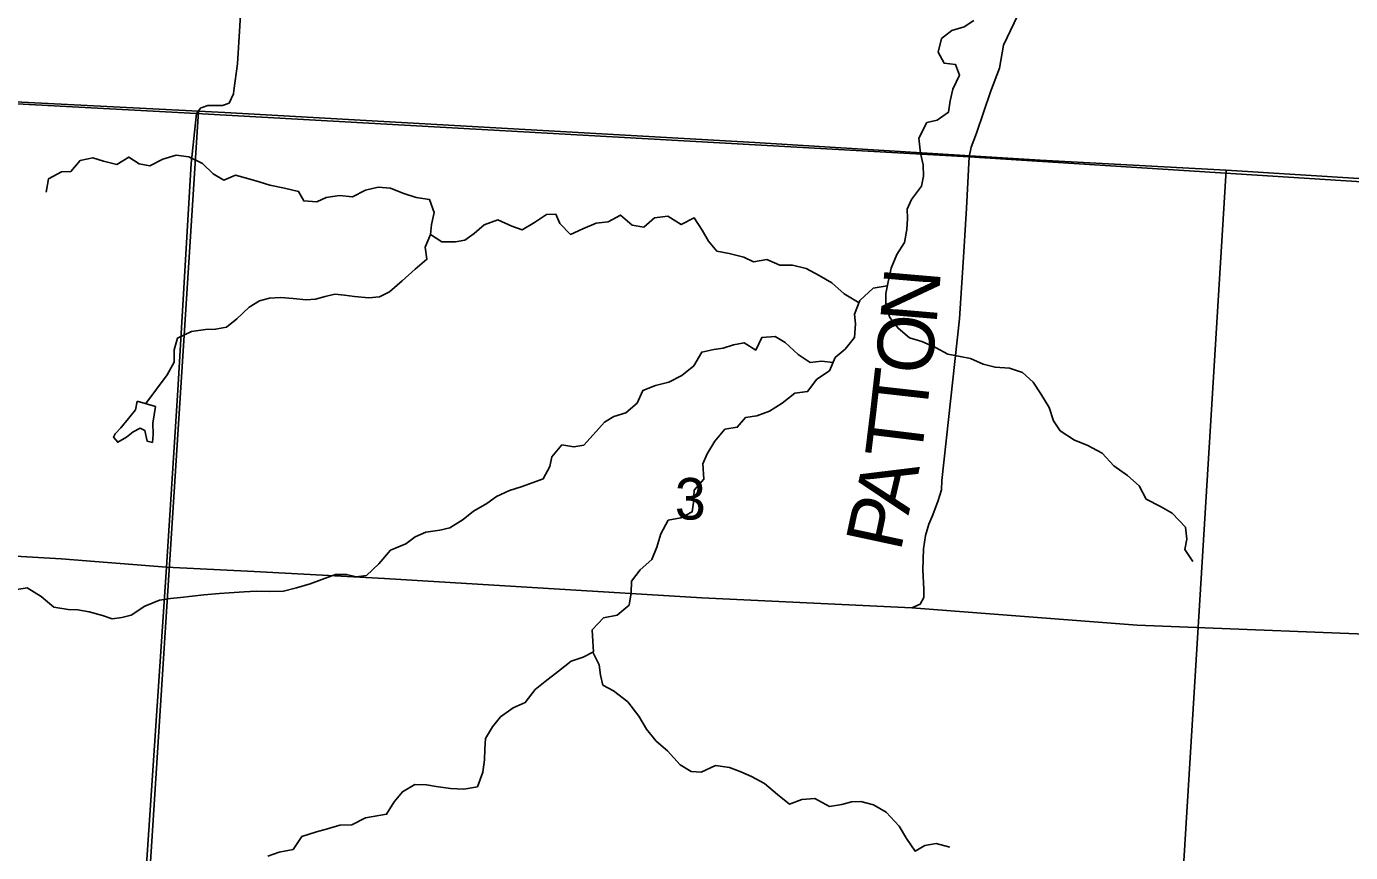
# Model space of a CAD drawing. Extents: x 1759416 to 2214760, y 252598 to 1116833.
# Drawn here: x 1937388 to 1944422, y 849628 to 854018 of the extents above; entities that cross this region are included whole.
import ezdxf

# ---------------------------------------------------------------- set-up
doc = ezdxf.new("R2010")
doc.units = 0
for name, color, linetype in [('GM_X_Minor_Lake', 7, 'Continuous'), ('GM_X_Minor_River', 7, 'Continuous'), ('GM_X_Section', 7, 'Continuous'), ('GM_X_Section_Text', 7, 'Continuous'), ('GM_X_Township', 7, 'Continuous'), ('GM_X_Township_Road', 7, 'Continuous'), ('GM_X_Township_Road_Text', 7, 'Continuous')]:
    doc.layers.add(name, color=color, linetype=linetype)

msp = doc.modelspace()

# ---------------------------------------------------------------- linework, layer by layer
at = {"layer": 'GM_X_Minor_Lake'}
for points in [[(1937975.2, 852027.3), (1937966.5, 851981.3), (1937929.9, 851933.7), (1937889.2, 851884.1), (1937858.7, 851852.4), (1937850.5, 851834.5), (1937872.1, 851808.1), (1937918.5, 851835.6), (1937954.9, 851863.2), (1937991.2, 851882.7), (1938017.1, 851870.3), (1938028.3, 851814), (1938056.3, 851807.6), (1938060.8, 851849.7), (1938059.6, 851909.9), (1938072.8, 851997.9)], [(1938072.8, 851997.9), (1937975.2, 852027.3)]]:
    msp.add_lwpolyline(points, dxfattribs=at)
at = {"layer": 'GM_X_Minor_River'}
for points in [[(1942420, 854049.2), (1942369.6, 854015.8), (1942303.2, 853996.6), (1942248.6, 853953.2), (1942231.6, 853881.3), (1942262.9, 853822.7), (1942322.8, 853815.8), (1942344.1, 853759.4), (1942309, 853683.7), (1942294.2, 853621.7), (1942285.4, 853561.7), (1942224.8, 853520.4), (1942170.5, 853507.1), (1942127.4, 853423.4), (1942136.3, 853345.1), (1942151.5, 853282.7), (1942152.7, 853222.5), (1942141.9, 853168.5), (1942089, 853099), (1942066.3, 853047.2), (1942067.6, 852997.1), (1942064.8, 852938.9), (1942051.8, 852868.9), (1942010.9, 852805.3), (1941982, 852733.5), (1941965, 852661.5), (1941952.1, 852599.5), (1941953.2, 852531.3), (1941974.4, 852470.9), (1942017.7, 852414.1), (1942079, 852363.2), (1942144.8, 852344.2), (1942216.5, 852311.2), (1942282, 852276.2), (1942347.9, 852263.3), (1942401.8, 852252.5), (1942469.5, 852223.6), (1942533.3, 852206.7), (1942609.3, 852201.6), (1942679, 852178.6), (1942736.4, 852127.7), (1942775.6, 852065), (1942820.6, 851992.2), (1942843.7, 851921.7), (1942879, 851869.1), (1942954.4, 851819.9), (1943022.1, 851793), (1943101.6, 851749.8), (1943164.7, 851682.8), (1943236.1, 851631.7), (1943299.4, 851576.7), (1943336.5, 851506), (1943412, 851466.8), (1943473.6, 851431.9), (1943544.7, 851356.8), (1943551.8, 851292.5), (1943541.1, 851238.5), (1943584.2, 851173.7)], [(1941810.9, 852549.8), (1941731.9, 852596.5), (1941666.6, 852655.5), (1941599.1, 852694.5), (1941529.6, 852731.5), (1941457.7, 852748.6), (1941389.7, 852749.5), (1941320, 852778.5), (1941249.8, 852767.4), (1941198.1, 852792.2), (1941120.3, 852811.3), (1941054.4, 852824.2), (1941011.1, 852876.9), (1940977.9, 852935.5), (1940934.7, 853000.3), (1940866.2, 852965.1), (1940794.7, 853010.2), (1940724.5, 853001.1), (1940667.8, 852951.7), (1940605.9, 852962.6), (1940542.6, 853015.6), (1940478, 852980.3), (1940413.9, 852973.2), (1940343.4, 852942), (1940277, 852912.8), (1940221.7, 852969.8), (1940200.4, 853020.2), (1940150.3, 853018.8), (1940085.7, 852975.6), (1940021.1, 852936.3), (1939965.3, 852957.2), (1939891.7, 852990.2), (1939819.3, 852963.1), (1939766.6, 852917.7), (1939716.1, 852882.3), (1939665.9, 852872.9), (1939593.9, 852873.9), (1939534.4, 852912.8), (1939539.1, 852964.9), (1939554, 853028.9), (1939528.8, 853097.4), (1939456.9, 853108.4), (1939387.2, 853131.4), (1939321.5, 853158.3), (1939255.5, 853163.2), (1939189.3, 853148.1), (1939118.7, 853112.9), (1939050.8, 853119.9), (1938980.5, 853108.8), (1938930.2, 853085.4), (1938860.2, 853090.3), (1938832.9, 853140.8), (1938759, 853157.9), (1938681.2, 853175), (1938623.4, 853191.8), (1938569.6, 853208.6), (1938497.8, 853227.6), (1938435.3, 853200.3), (1938379.8, 853235.2), (1938322.5, 853290.1), (1938250.9, 853325.2), (1938182.9, 853334.1), (1938112.6, 853313), (1938042.1, 853277.8), (1937986.2, 853288.6), (1937930.6, 853323.4), (1937868, 853284.2), (1937796.2, 853301.2), (1937740.4, 853320), (1937672.1, 853304.9), (1937623.3, 853247.4), (1937573.2, 853246), (1937504.7, 853208.8), (1937491.7, 853136.8)], [(1939534.4, 852912.8), (1939505.4, 852845), (1939514.6, 852780.7), (1939451.8, 852727.4), (1939382.9, 852666.2), (1939316.1, 852606.9), (1939263.7, 852581.5), (1939205.6, 852576.3), (1939129.6, 852583.4), (1939077.6, 852590.1), (1939025.7, 852594.8), (1938973.5, 852583.4), (1938923.2, 852568.1), (1938873.1, 852564.7), (1938805.2, 852571.7), (1938737.2, 852576.6), (1938679.1, 852573.4), (1938624.9, 852560), (1938570.4, 852526.7), (1938505.5, 852463.4), (1938450.8, 852420), (1938392.6, 852408.8), (1938338.6, 852407.5), (1938264.4, 852396.4), (1938189.8, 852361.3), (1938173, 852299.4), (1938172.1, 852233.2), (1938135.2, 852165.6), (1938021.8, 852013.3)], [(1941960.2, 852638.7), (1941886.4, 852626.5), (1941815.5, 852561.2), (1941786.5, 852489.4), (1941791.8, 852437.2), (1941786.8, 852365.1), (1941736, 852303.6), (1941683.3, 852258.2), (1941654.3, 852188.4), (1941585.7, 852143.2), (1941536.8, 852077.7), (1941468.6, 852068.6), (1941401.8, 852015.3), (1941335.2, 851974.1), (1941266.8, 851948.9), (1941206.6, 851939.7), (1941163.9, 851888.2), (1941097.7, 851877), (1941044.8, 851813.6), (1941003.8, 851745.9), (1940981.1, 851694.1), (1940986, 851611.8), (1940935.2, 851554.3), (1940930.3, 851488.2), (1940923.6, 851438.2), (1940863.2, 851406.9), (1940796.9, 851393.7), (1940757.9, 851322.1), (1940737, 851250.2), (1940710, 851184.3), (1940647.3, 851131), (1940602.4, 851069.5), (1940599.6, 851007.3), (1940588.7, 850943.3), (1940525.9, 850890), (1940453.7, 850874.9), (1940392.8, 850811.6), (1940395.9, 850751.4), (1940399.2, 850695.2), (1940344.8, 850665.8), (1940280.4, 850644.6), (1940213.6, 850591.4), (1940142.9, 850536.2), (1940090.3, 850494.8), (1940037.3, 850425.3), (1939972.8, 850396.1), (1939906.1, 850348.8), (1939863.4, 850295.3), (1939826.5, 850233.6), (1939821.8, 850177.5), (1939821, 850121.4), (1939812.1, 850055.3), (1939783, 849977.5), (1939710.8, 849964.4), (1939640.8, 849967.4), (1939564.9, 849978.4), (1939512.9, 849987.1), (1939450.9, 849990), (1939384.3, 849950.8), (1939341.6, 849897.2), (1939300.7, 849831.5), (1939188.3, 849813), (1939115.8, 849775.9), (1939051.7, 849772.7), (1938987.4, 849753.5), (1938929.1, 849738.3), (1938850.7, 849713.3), (1938803.7, 849643.7), (1938729.5, 849630.7), (1938669.2, 849609.4)], [(1941672.3, 852231.8), (1941611, 852239.1), (1941550.8, 852231.9), (1941487.4, 852274.9), (1941418.2, 852338), (1941364.6, 852370.8), (1941294.4, 852365.7), (1941261.5, 852298), (1941200, 852336.9), (1941143.8, 852325.6), (1941089.5, 852308.3), (1941039.4, 852301), (1940975.1, 852287.8), (1940932.1, 852214.2), (1940869.4, 852162.9), (1940800.8, 852127.7), (1940728.5, 852110.6), (1940662.1, 852083.4), (1940631.2, 852015.7), (1940572.4, 851964.3), (1940508.1, 851945.1), (1940457.7, 851915.7), (1940398.7, 851848.3), (1940347.9, 851792.9), (1940295.8, 851783.5), (1940231.9, 851794.4), (1940179, 851730.9), (1940168.3, 851679), (1940133.3, 851613.2), (1940079, 851593.9), (1940014.7, 851570.7), (1939954.4, 851551.5), (1939883.9, 851520.3), (1939833.3, 851482.9), (1939762.7, 851441.8), (1939708.1, 851398.4), (1939637.4, 851353.2), (1939583.2, 851341.9), (1939509, 851330.8), (1939452.7, 851305.5), (1939402.1, 851268.1), (1939321.6, 851235.1), (1939258.6, 851161.8), (1939193.7, 851100.5), (1939139.5, 851093.2), (1939087.7, 851105.9), (1939029.6, 851104.7), (1938957.2, 851079.6), (1938894.8, 851056.3), (1938822.5, 851035.3), (1938752.2, 851016.1), (1938680.1, 851015.1), (1938608.1, 851016.1), (1938544, 851012.9), (1938463.8, 851008), (1938413.7, 851004.7), (1938329.6, 850997.8), (1938205.3, 850983.4), (1938153.2, 850978.1), (1938095, 850968.8), (1938016.5, 850937.8), (1937943.8, 850888.7), (1937893.6, 850877.3), (1937843.5, 850869.9), (1937791.6, 850886.7), (1937719.9, 850907.7), (1937660, 850918.5), (1937609.9, 850919.2), (1937532, 850932.3), (1937464.8, 850989.3), (1937391.3, 851034.5), (1937337.1, 851025.2)], [(1940396.4, 850693.6), (1940430.3, 850624.6), (1940437.5, 850570.3), (1940448.9, 850518), (1940506.5, 850487.2), (1940581.7, 850428), (1940640.8, 850353), (1940681.9, 850284.2), (1940733.1, 850219.4), (1940792.4, 850168.4), (1940859.5, 850093.3), (1940919, 850058.5), (1940971.1, 850055.8), (1941047.6, 850090.8), (1941121.5, 850079.8), (1941183.2, 850056.9), (1941239, 850032.1), (1941308.5, 849995.1), (1941377.8, 849936), (1941441.1, 849885), (1941507.5, 849910.2), (1941575.7, 849915.2), (1941653.1, 849872.1), (1941719.3, 849883.2), (1941769.6, 849896.6), (1941819.6, 849899.9), (1941887.4, 849881), (1941955, 849841.9), (1942024, 849768.8), (1942063.2, 849702.1), (1942108.3, 849635.3), (1942160.7, 849664.7), (1942221, 849675.9), (1942292.8, 849656.9)]]:
    msp.add_lwpolyline(points, dxfattribs=at)
at = {"layer": 'GM_X_Section'}
for points in [[(1932772, 853872), (1933130.9, 853851.1), (1935840.4, 853692.6), (1937468, 853609.4), (1938302.2, 853567.3), (1937995, 848774.3), (1932522.1, 849134.4), (1932502.2, 849135.3)], [(1938302.2, 853567.3), (1938441.4, 853560.1), (1941256.9, 853401.4), (1942772.3, 853307.8), (1943761.5, 853253.7), (1943464.3, 848424.7), (1937995, 848774.3)], [(1943761.5, 853253.7), (1944494.8, 853207.7), (1945889.4, 853114.3), (1947339.8, 853022.6), (1949013, 852911), (1949294.7, 852892), (1948973.5, 848051), (1943464.3, 848424.7)]]:
    msp.add_lwpolyline(points, close=True, dxfattribs=at)
at = {"layer": 'GM_X_Township'}
for points in [[(1955719.2, 867780.5), (1955478.5, 863482), (1955089.1, 857295.2), (1954965.2, 855236.9), (1954933.8, 854794.3), (1954856.6, 853952.5), (1954834.3, 853586.7), (1954818.6, 853377), (1954824, 853242.9), (1954815.3, 852558.4), (1952245, 852636), (1948542, 852933.5), (1942395.4, 853325.1), (1938290.9, 853555.3), (1932926.3, 853843.2), (1930979.4, 853969.3), (1927658.4, 854184.4), (1927776.7, 856135.2), (1927906.6, 858278.5), (1927988.1, 859623.9), (1928188.6, 862860.8), (1928314.3, 865105.1), (1928341.2, 865325.2), (1928849.1, 873882.8)], [(1927035.2, 844056.9), (1927381.7, 849766.1), (1927497.6, 851627.7), (1927502.1, 851754.1), (1927497.6, 851869), (1927526.6, 852069.6), (1927658.4, 854184.4), (1930979.4, 853969.3), (1932926.3, 853843.2), (1938290.9, 853555.3), (1942395.4, 853325.1), (1948542, 852933.5), (1952245, 852636), (1954815.3, 852558.4), (1954665.5, 850142.8), (1954520.2, 847799.4)]]:
    msp.add_lwpolyline(points, dxfattribs=at)
at = {"layer": 'GM_X_Township_Road'}
for points in [[(1938490, 853677.1), (1938508.4, 853819), (1938533, 854224.6), (1938671.6, 856514.3)], [(1942902.5, 855865.5), (1942881, 855692.9), (1942876.2, 855592.3), (1942880.7, 855495), (1942854, 855339.7), (1942848.9, 855217.7), (1942825.6, 854999), (1942805.2, 854770.1), (1942775.6, 854594.1), (1942760.1, 854484.3), (1942723.2, 854305.1), (1942708.1, 854239.1), (1942672, 854115.4), (1942578.5, 853918.3), (1942555.9, 853795.6), (1942509.7, 853670.3), (1942434.9, 853451.4), (1942406.5, 853376.2), (1942395.4, 853325.1), (1942380.8, 853051.5)], [(1938320.7, 853586.9), (1938351.1, 853597), (1938428.2, 853598.5), (1938463.6, 853610.9), (1938487.7, 853659.3), (1938490, 853677.1)], [(1938131.7, 851144.6), (1938191.4, 852085.3), (1938263.2, 853290.1), (1938290.9, 853555.3), (1938314.1, 853584.6), (1938320.7, 853586.9)], [(1942380.8, 853051.5), (1942376.2, 852964.5), (1942367.9, 852819.4), (1942344, 852463.2), (1942250.8, 851604.2), (1942248.1, 851556.1), (1942231, 851498.2), (1942201.7, 851422.4), (1942180.8, 851372.6), (1942163.8, 851312.7), (1942152.6, 851242.7), (1942148.7, 851130.4), (1942155, 851027.9), (1942154.2, 850983.8), (1942135.6, 850948), (1942091.2, 850928.6)], [(1933557, 851423.4), (1934179.5, 851392.7), (1935802.6, 851290.8), (1937571.9, 851188.4), (1938131.7, 851144.6), (1938596.9, 851120.6), (1938597.6, 851120.5)], [(1937654, 844358.6), (1937681.8, 844733.7), (1937821.2, 846481), (1937988.3, 849010.4), (1938131.7, 851144.6)], [(1938597.6, 851120.5), (1939289, 851084.8), (1940976.2, 850981.8), (1942091.2, 850928.6)], [(1942091.2, 850928.6), (1943287.6, 850836), (1944815.7, 850775.6), (1945279.2, 850746.3), (1945645.8, 850717.8)]]:
    msp.add_lwpolyline(points, dxfattribs=at)

# ---------------------------------------------------------------- texts
at = {"layer": 'GM_X_Section_Text'}
msp.add_text('3', height=221, rotation=0.00001, dxfattribs=at).set_placement((1940832, 851397.4))
at = {"layer": 'GM_X_Township_Road_Text'}
for s, rotation, p in [('N', 85.09167, (1942221.5, 852430.2)), ('O', 83.8638, (1942192.6, 852160.7)), ('T', 83.56464, (1942167.3, 851936)), ('T', 83.04958, (1942139.8, 851710.3)), ('A', 76.72005, (1942072.8, 851417.8)), ('P', 77.84019, (1942030.5, 851221.4))]:
    msp.add_text(s, height=300, rotation=rotation, dxfattribs=at).set_placement(p)

doc.saveas('drawing.dxf')
